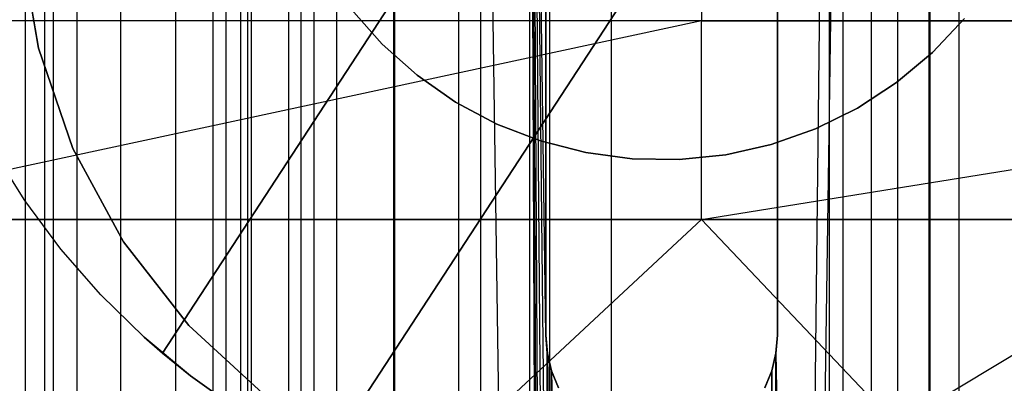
# Model space of a CAD drawing. Extents: x -172 to 172, y -29 to 28.
# Tile 474 of 656: x -4.99 to 2.66, y 13.03 to 15.85. Entities that reach past the tile are written whole.
import ezdxf

# ---------------------------------------------------------------- set-up
doc = ezdxf.new("R2010")
doc.units = 0
doc.header["$LTSCALE"] = 25.4
doc.layers.get('0').update_dxf_attribs({"linetype": 'CONTINUOUS'})

# ---------------------------------------------------------------- blocks, each defined once
blk = doc.blocks.new('RYFLO_AURA_STL')
at = {"color": 0}
for p, q in [((2.6252, 23.2301, -122.1403), (-3.8814, 13.2595, -122.1403)), ((-3.8814, 13.2595, -121.1403), (2.6252, 23.2301, -121.1403)), ((2.6252, 23.2301, -122.1403), (-3.8814, 13.2595, -122.1403)), ((-3.8814, 13.2595, -121.1403), (2.6252, 23.2301, -121.1403)), ((-4.9491, 22.5, -1242.5386), (-4.9491, -22.5, -1242.5386)), ((-4.9491, 22.5, -1242.5386), (-4.9491, -22.5, -1242.5386)), ((-4.9491, 22.5, -1243.9617), (-4.9491, -22.5, -1243.9617)), ((-4.9491, 22.5, -1243.9617), (-4.9491, -22.5, -1243.9617)), ((-4.7975, 22.5, -1241.8414), (-4.7975, -22.5, -1241.8414)), ((-4.7975, 22.5, -1241.8414), (-4.7975, -22.5, -1241.8414)), ((-4.7975, 22.5, -1244.6588), (-4.7975, -22.5, -1244.6588)), ((-4.7975, 22.5, -1244.6588), (-4.7975, -22.5, -1244.6588)), ((-4.5482, 22.5, -1241.1731), (-4.5482, -22.5, -1241.1731)), ((-4.5482, 22.5, -1241.1731), (-4.5482, -22.5, -1241.1731)), ((-4.5482, 22.5, -1245.3271), (-4.5482, -22.5, -1245.3271)), ((-4.5482, 22.5, -1245.3271), (-4.5482, -22.5, -1245.3271)), ((-4.2063, 22.5, -1240.5469), (-4.2063, -22.5, -1240.5469)), ((-4.2063, 22.5, -1240.5469), (-4.2063, -22.5, -1240.5469)), ((-4.2063, 22.5, -1245.9534), (-4.2063, -22.5, -1245.9534)), ((-4.2063, 22.5, -1245.9534), (-4.2063, -22.5, -1245.9534)), ((-3.7787, 22.5, -1239.9758), (-3.7787, -22.5, -1239.9758)), ((-3.7787, 22.5, -1239.9758), (-3.7787, -22.5, -1239.9758)), ((-3.7787, 22.5, -1246.5244), (-3.7787, -22.5, -1246.5244)), ((-3.7787, 22.5, -1246.5244), (-3.7787, -22.5, -1246.5244)), ((-3.4874, -22.5, -1242.9532), (-3.4874, 22.5, -1242.9532)), ((-3.4874, -22.5, -1242.9532), (-3.4874, 22.5, -1242.9532)), ((-3.4874, -22.5, -1243.547), (-3.4874, 22.5, -1243.547)), ((-3.4874, -22.5, -1243.547), (-3.4874, 22.5, -1243.547)), ((-3.3871, -22.5, -1242.3682), (-3.3871, 22.5, -1242.3682)), ((-3.3871, -22.5, -1242.3682), (-3.3871, 22.5, -1242.3682)), ((-3.3871, -22.5, -1244.1321), (-3.3871, 22.5, -1244.1321)), ((-3.3871, -22.5, -1244.1321), (-3.3871, 22.5, -1244.1321)), ((-3.2743, 22.5, -1239.4713), (-3.2743, -22.5, -1239.4713)), ((-3.2743, 22.5, -1239.4713), (-3.2743, -22.5, -1239.4713)), ((-3.2743, 22.5, -1247.0289), (-3.2743, -22.5, -1247.0289)), ((-3.2743, 22.5, -1247.0289), (-3.2743, -22.5, -1247.0289)), ((-3.1893, -22.5, -1241.8085), (-3.1893, 22.5, -1241.8085)), ((-3.1893, -22.5, -1241.8085), (-3.1893, 22.5, -1241.8085)), ((-3.1893, -22.5, -1244.6918), (-3.1893, 22.5, -1244.6918)), ((-3.1893, -22.5, -1244.6918), (-3.1893, 22.5, -1244.6918)), ((-2.8998, -22.5, -1241.2902), (-2.8998, 22.5, -1241.2902)), ((-2.8998, -22.5, -1241.2902), (-2.8998, 22.5, -1241.2902)), ((-2.8998, -22.5, -1245.2101), (-2.8998, 22.5, -1245.2101)), ((-2.8998, -22.5, -1245.2101), (-2.8998, 22.5, -1245.2101)), ((-2.7032, 22.5, -1239.0438), (-2.7032, -22.5, -1239.0438)), ((-2.7032, 22.5, -1239.0438), (-2.7032, -22.5, -1239.0438)), ((-2.7032, 22.5, -1247.4564), (-2.7032, -22.5, -1247.4564)), ((-2.7032, 22.5, -1247.4564), (-2.7032, -22.5, -1247.4564)), ((-2.5268, -22.5, -1240.8284), (-2.5268, 22.5, -1240.8284)), ((-2.5268, -22.5, -1240.8284), (-2.5268, 22.5, -1240.8284)), ((-2.5268, -22.5, -1245.6719), (-2.5268, 22.5, -1245.6719)), ((-2.5268, -22.5, -1245.6719), (-2.5268, 22.5, -1245.6719)), ((-2.0812, -22.5, -1240.4362), (-2.0812, 22.5, -1240.4362)), ((-2.0812, -22.5, -1240.4362), (-2.0812, 22.5, -1240.4362)), ((-2.0812, -22.5, -1246.0641), (-2.0812, 22.5, -1246.0641)), ((-2.0812, -22.5, -1246.0641), (-2.0812, 22.5, -1246.0641)), ((-2.0771, 22.5, -1238.7019), (-2.0771, -22.5, -1238.7019)), ((-2.0771, 22.5, -1238.7019), (-2.0771, -22.5, -1238.7019)), ((-2.0771, 22.5, -1247.7983), (-2.0771, -22.5, -1247.7983)), ((-2.0771, 22.5, -1247.7983), (-2.0771, -22.5, -1247.7983)), ((-1.5757, -22.5, -1240.1249), (-1.5757, 22.5, -1240.1249)), ((-1.5757, -22.5, -1240.1249), (-1.5757, 22.5, -1240.1249)), ((-1.5757, -22.5, -1246.3754), (-1.5757, 22.5, -1246.3754)), ((-1.5757, -22.5, -1246.3754), (-1.5757, 22.5, -1246.3754)), ((-1.4087, 22.5, -1248.0476), (-1.4087, -22.5, -1248.0476)), ((-1.4087, 22.5, -1238.4526), (-0.8889, -13.259, -1238.3297)), ((-1.4087, 22.5, -1238.4526), (-1.4087, -22.5, -1238.4526)), ((-1.4087, 22.5, -1238.4526), (-0.8889, -13.259, -1238.3297)), ((-1.4087, 22.5, -1238.4526), (-1.4087, -22.5, -1238.4526)), ((-1.4087, 22.5, -1248.0476), (-1.4087, -22.5, -1248.0476)), ((-1.0249, -22.5, -1246.5967), (-1.0249, 22.5, -1246.5967)), ((-0.8017, -12.991, -1239.8431), (-1.0249, 22.5, -1239.9036)), ((-1.0249, 22.5, -1239.9036), (-0.7281, -12.871, -1239.8267)), ((-0.8017, -12.991, -1239.8431), (-1.0249, 22.5, -1239.9036)), ((-0.856, -13.1219, -1239.8564), (-1.0249, 22.5, -1239.9036)), ((-0.856, -13.1219, -1239.8564), (-1.0249, 22.5, -1239.9036)), ((-0.8889, -13.259, -1239.8649), (-1.0249, 22.5, -1239.9036)), ((-0.9, 13.4, -1239.8678), (-1.0249, 22.5, -1239.9036)), ((-1.0249, 22.5, -1239.9036), (-0.7281, -12.871, -1239.8267)), ((-1.0249, 22.5, -1239.9036), (-0.6361, -12.7633, -1239.8085)), ((-1.0249, 22.5, -1239.9036), (-0.6361, -12.7633, -1239.8085)), ((-0.9, 13.4, -1239.8678), (-1.0249, 22.5, -1239.9036)), ((-1.0249, -22.5, -1239.9036), (-1.0249, 22.5, -1239.9036)), ((-0.8889, -13.259, -1239.8649), (-1.0249, 22.5, -1239.9036)), ((-1.0249, -22.5, -1239.9036), (-1.0249, 22.5, -1239.9036)), ((-1.0249, -22.5, -1246.5967), (-1.0249, 22.5, -1246.5967)), ((-0.9, 22.5, -1248.1685), (-0.9, 13.4, -1248.1685)), ((-0.9, 13.4, -1238.3318), (-0.9, 22.5, -1238.3318)), ((-0.9, 13.4, -1246.6324), (-0.9, 22.5, -1246.6324)), ((-0.9, 22.5, -1239.8678), (-0.9, 13.4, -1239.8678)), ((-0.9, 22.5, -1248.1685), (-0.9, 13.4, -1248.1685)), ((-0.9, 13.4, -1246.6324), (-0.9, 22.5, -1246.6324)), ((-0.9, 13.4, -1238.3318), (-0.9, 22.5, -1238.3318)), ((-0.9, 22.5, -1239.8678), (-0.9, 13.4, -1239.8678)), ((1.4087, 22.5, -1248.0476), (0.8889, -13.259, -1248.1705)), ((1.4087, 22.5, -1248.0476), (0.8889, -13.259, -1248.1705)), ((0.8889, -13.259, -1246.6354), (1.305, 22.5, -1246.4977)), ((0.8889, -13.259, -1246.6354), (1.305, 22.5, -1246.4977)), ((0.9, 13.4, -1248.1685), (0.9, 22.5, -1248.1685)), ((0.9, 22.5, -1238.3318), (0.9, 13.4, -1238.3318)), ((0.9, 22.5, -1246.6324), (0.9, 13.4, -1246.6324)), ((0.9, 13.4, -1239.8678), (0.9, 22.5, -1239.8678)), ((0.9, 13.4, -1248.1685), (0.9, 22.5, -1248.1685)), ((0.9, 22.5, -1246.6324), (0.9, 13.4, -1246.6324)), ((0.9, 22.5, -1238.3318), (0.9, 13.4, -1238.3318)), ((0.9, 13.4, -1239.8678), (0.9, 22.5, -1239.8678)), ((1.305, -22.5, -1246.4977), (1.305, 22.5, -1246.4977)), ((1.305, -22.5, -1240.0026), (1.305, 22.5, -1240.0026)), ((1.305, -22.5, -1246.4977), (1.305, 22.5, -1246.4977)), ((1.305, -22.5, -1240.0026), (1.305, 22.5, -1240.0026)), ((1.4087, 22.5, -1248.0476), (1.4087, -22.5, -1248.0476)), ((1.4087, 22.5, -1238.4526), (1.4087, -22.5, -1238.4526)), ((1.4087, 22.5, -1248.0476), (1.4087, -22.5, -1248.0476)), ((1.4087, 22.5, -1238.4526), (1.4087, -22.5, -1238.4526)), ((1.8351, -22.5, -1246.2305), (1.8351, 22.5, -1246.2305)), ((1.8351, -22.5, -1246.2305), (1.8351, 22.5, -1246.2305)), ((1.8351, -22.5, -1240.2698), (1.8351, 22.5, -1240.2698)), ((1.8351, -22.5, -1240.2698), (1.8351, 22.5, -1240.2698)), ((2.0771, 22.5, -1247.7983), (2.0771, -22.5, -1247.7983)), ((2.0771, 22.5, -1247.7983), (2.0771, -22.5, -1247.7983)), ((2.0771, 22.5, -1238.7019), (2.0771, -22.5, -1238.7019)), ((2.0771, 22.5, -1238.7019), (2.0771, -22.5, -1238.7019)), ((2.3124, -22.5, -1245.8774), (2.3124, 22.5, -1245.8774)), ((2.3124, -22.5, -1245.8774), (2.3124, 22.5, -1245.8774)), ((2.3124, -22.5, -1240.6228), (2.3124, 22.5, -1240.6228)), ((2.3124, -22.5, -1240.6228), (2.3124, 22.5, -1240.6228)), ((-2.6252, 12.4398, -122.1403), (3.8814, 22.4104, -122.1403)), ((3.8814, 22.4104, -121.1403), (-2.6252, 12.4398, -121.1403)), ((-2.6252, 12.4398, -122.1403), (3.8814, 22.4104, -122.1403)), ((3.8814, 22.4104, -121.1403), (-2.6252, 12.4398, -121.1403)), ((-4.9827, 16.4483, -120), (-4.8463, 15.6338, -120)), ((-4.8463, 15.6338, -119), (-4.9827, 16.4483, -119)), ((-4.8463, 15.6338, -119), (-4.9827, 16.4483, -119)), ((-4.9827, 16.4483, -120), (-4.8463, 15.6338, -120)), ((-2.4144, 15.9355, -129.6627), (-2.1728, 15.6633, -129.6627)), ((-2.1728, 15.6633, -111.5627), (-2.4144, 15.9355, -111.5627)), ((-2.4144, 15.9355, -129.6627), (-2.1728, 15.6633, -129.6627)), ((-2.1728, 15.6633, -111.5627), (-2.4144, 15.9355, -111.5627)), ((2.1063, 15.5988, -129.6627), (2.356, 15.8636, -129.6627)), ((2.356, 15.8636, -111.5627), (2.1063, 15.5988, -111.5627)), ((2.1063, 15.5988, -129.6627), (2.356, 15.8636, -129.6627)), ((2.356, 15.8636, -111.5627), (2.1063, 15.5988, -111.5627)), ((-4.8463, 15.6338, -120), (-4.5778, 14.8529, -120)), ((-4.5778, 14.8529, -119), (-4.8463, 15.6338, -119)), ((-4.8463, 15.6338, -119), (-4.8463, 15.6338, -120)), ((-4.8463, 15.6338, -119), (-4.8463, 15.6338, -120)), ((-4.5778, 14.8529, -119), (-4.8463, 15.6338, -119)), ((-4.8463, 15.6338, -120), (-4.5778, 14.8529, -120)), ((-2.1728, 15.6633, -129.6627), (-2.1728, 15.6633, -111.5627)), ((-2.1728, 15.6633, -129.6627), (-1.9007, 15.4215, -129.6627)), ((-1.9007, 15.4215, -111.5627), (-2.1728, 15.6633, -111.5627)), ((-2.1728, 15.6633, -129.6627), (-2.1728, 15.6633, -111.5627)), ((-2.1728, 15.6633, -129.6627), (-1.9007, 15.4215, -129.6627)), ((-1.9007, 15.4215, -111.5627), (-2.1728, 15.6633, -111.5627)), ((1.8271, 15.3653, -129.6627), (2.1063, 15.5988, -129.6627)), ((2.1063, 15.5988, -111.5627), (1.8271, 15.3653, -111.5627)), ((1.8271, 15.3653, -129.6627), (2.1063, 15.5988, -129.6627)), ((2.1063, 15.5988, -111.5627), (1.8271, 15.3653, -111.5627)), ((2.1063, 15.5988, -129.6627), (2.1063, 15.5988, -111.5627)), ((2.1063, 15.5988, -129.6627), (2.1063, 15.5988, -111.5627)), ((-1.9007, 15.4215, -129.6627), (-1.9007, 15.4215, -111.5627)), ((-1.9007, 15.4215, -129.6627), (-1.6019, 15.2137, -129.6627)), ((-1.6019, 15.2137, -111.5627), (-1.9007, 15.4215, -111.5627)), ((-1.9007, 15.4215, -129.6627), (-1.9007, 15.4215, -111.5627)), ((-1.9007, 15.4215, -129.6627), (-1.6019, 15.2137, -129.6627)), ((-1.6019, 15.2137, -111.5627), (-1.9007, 15.4215, -111.5627)), ((1.5222, 15.1666, -129.6627), (1.8271, 15.3653, -129.6627)), ((1.8271, 15.3653, -111.5627), (1.5222, 15.1666, -111.5627)), ((1.5222, 15.1666, -129.6627), (1.8271, 15.3653, -129.6627)), ((1.8271, 15.3653, -111.5627), (1.5222, 15.1666, -111.5627)), ((1.8271, 15.3653, -129.6627), (1.8271, 15.3653, -111.5627)), ((1.8271, 15.3653, -129.6627), (1.8271, 15.3653, -111.5627)), ((-1.6019, 15.2137, -129.6627), (-1.6019, 15.2137, -111.5627)), ((-1.6019, 15.2137, -129.6627), (-1.2806, 15.0426, -129.6627)), ((-1.2806, 15.0426, -111.5627), (-1.6019, 15.2137, -111.5627)), ((-1.6019, 15.2137, -129.6627), (-1.6019, 15.2137, -111.5627)), ((-1.6019, 15.2137, -129.6627), (-1.2806, 15.0426, -129.6627)), ((-1.2806, 15.0426, -111.5627), (-1.6019, 15.2137, -111.5627)), ((1.1959, 15.0053, -129.6627), (1.5222, 15.1666, -129.6627)), ((1.5222, 15.1666, -111.5627), (1.1959, 15.0053, -111.5627)), ((1.1959, 15.0053, -129.6627), (1.5222, 15.1666, -129.6627)), ((1.5222, 15.1666, -111.5627), (1.1959, 15.0053, -111.5627)), ((1.5222, 15.1666, -129.6627), (1.5222, 15.1666, -111.5627)), ((1.5222, 15.1666, -129.6627), (1.5222, 15.1666, -111.5627)), ((-1.2806, 15.0426, -129.6627), (-1.2806, 15.0426, -111.5627)), ((-1.2806, 15.0426, -129.6627), (-0.9414, 14.9107, -129.6627)), ((-0.9414, 14.9107, -111.5627), (-1.2806, 15.0426, -111.5627)), ((-1.2806, 15.0426, -129.6627), (-1.2806, 15.0426, -111.5627)), ((-1.2806, 15.0426, -129.6627), (-0.9414, 14.9107, -129.6627)), ((-0.9414, 14.9107, -111.5627), (-1.2806, 15.0426, -111.5627)), ((0.8528, 14.8837, -129.6627), (1.1959, 15.0053, -129.6627)), ((1.1959, 15.0053, -111.5627), (0.8528, 14.8837, -111.5627)), ((0.8528, 14.8837, -129.6627), (1.1959, 15.0053, -129.6627)), ((1.1959, 15.0053, -111.5627), (0.8528, 14.8837, -111.5627)), ((1.1959, 15.0053, -129.6627), (1.1959, 15.0053, -111.5627)), ((1.1959, 15.0053, -129.6627), (1.1959, 15.0053, -111.5627)), ((-4.5778, 14.8529, -120), (-4.1844, 14.1268, -120)), ((-4.1844, 14.1268, -119), (-4.5778, 14.8529, -119)), ((-4.5778, 14.8529, -119), (-4.5778, 14.8529, -120)), ((-4.5778, 14.8529, -119), (-4.5778, 14.8529, -120)), ((-4.1844, 14.1268, -119), (-4.5778, 14.8529, -119)), ((-4.5778, 14.8529, -120), (-4.1844, 14.1268, -120)), ((-0.9414, 14.9107, -129.6627), (-0.9414, 14.9107, -111.5627)), ((-0.9414, 14.9107, -129.6627), (-0.5889, 14.8199, -129.6627)), ((-0.5889, 14.8199, -111.5627), (-0.9414, 14.9107, -111.5627)), ((-0.9414, 14.9107, -129.6627), (-0.9414, 14.9107, -111.5627)), ((-0.9414, 14.9107, -129.6627), (-0.5889, 14.8199, -129.6627)), ((-0.5889, 14.8199, -111.5627), (-0.9414, 14.9107, -111.5627)), ((0.4978, 14.8035, -129.6627), (0.8528, 14.8837, -129.6627)), ((0.8528, 14.8837, -111.5627), (0.4978, 14.8035, -111.5627)), ((0.4978, 14.8035, -129.6627), (0.8528, 14.8837, -129.6627)), ((0.8528, 14.8837, -111.5627), (0.4978, 14.8035, -111.5627)), ((0.8528, 14.8837, -129.6627), (0.8528, 14.8837, -111.5627)), ((0.8528, 14.8837, -129.6627), (0.8528, 14.8837, -111.5627)), ((-4.9523, 14.4476, -122.1403), (-5.2028, 14.8466, -122.1403)), ((-4.9523, 14.4476, -120.1403), (-5.2028, 14.8466, -120.1403)), ((-4.9523, 14.4476, -122.1403), (-5.2028, 14.8466, -122.1403)), ((-4.9523, 14.4476, -120.1403), (-5.2028, 14.8466, -120.1403)), ((-0.5889, 14.8199, -129.6627), (-0.5889, 14.8199, -111.5627)), ((-0.5889, 14.8199, -129.6627), (-0.2282, 14.7714, -129.6627)), ((-0.2282, 14.7714, -111.5627), (-0.5889, 14.8199, -111.5627)), ((-0.5889, 14.8199, -129.6627), (-0.5889, 14.8199, -111.5627)), ((-0.5889, 14.8199, -129.6627), (-0.2282, 14.7714, -129.6627)), ((-0.2282, 14.7714, -111.5627), (-0.5889, 14.8199, -111.5627)), ((0.1357, 14.7659, -129.6627), (0.4978, 14.8035, -129.6627)), ((0.4978, 14.8035, -111.5627), (0.1357, 14.7659, -111.5627)), ((0.1357, 14.7659, -129.6627), (0.4978, 14.8035, -129.6627)), ((0.4978, 14.8035, -111.5627), (0.1357, 14.7659, -111.5627)), ((0.4978, 14.8035, -129.6627), (0.4978, 14.8035, -111.5627)), ((0.4978, 14.8035, -129.6627), (0.4978, 14.8035, -111.5627)), ((-0.2282, 14.7714, -129.6627), (-0.2282, 14.7714, -111.5627)), ((-0.2282, 14.7714, -129.6627), (0.1357, 14.7659, -129.6627)), ((0.1357, 14.7659, -111.5627), (-0.2282, 14.7714, -111.5627)), ((-0.2282, 14.7714, -129.6627), (-0.2282, 14.7714, -111.5627)), ((-0.2282, 14.7714, -129.6627), (0.1357, 14.7659, -129.6627)), ((0.1357, 14.7659, -111.5627), (-0.2282, 14.7714, -111.5627)), ((0.1357, 14.7659, -129.6627), (0.1357, 14.7659, -111.5627)), ((0.1357, 14.7659, -129.6627), (0.1357, 14.7659, -111.5627)), ((-4.6713, 14.0694, -122.1403), (-4.9523, 14.4476, -122.1403)), ((-4.6713, 14.0694, -120.1403), (-4.9523, 14.4476, -120.1403)), ((-4.9523, 14.4476, -120.1403), (-4.9523, 14.4476, -122.1403)), ((-4.6713, 14.0694, -122.1403), (-4.9523, 14.4476, -122.1403)), ((-4.9523, 14.4476, -120.1403), (-4.9523, 14.4476, -122.1403)), ((-4.6713, 14.0694, -120.1403), (-4.9523, 14.4476, -120.1403)), ((-4.1844, 14.1268, -120), (-3.6768, 13.4755, -120)), ((-3.6768, 13.4755, -119), (-4.1844, 14.1268, -119)), ((-4.1844, 14.1268, -119), (-4.1844, 14.1268, -120)), ((-4.1844, 14.1268, -119), (-4.1844, 14.1268, -120)), ((-3.6768, 13.4755, -119), (-4.1844, 14.1268, -119)), ((-4.1844, 14.1268, -120), (-3.6768, 13.4755, -120)), ((-4.3615, 13.7146, -122.1403), (-4.6713, 14.0694, -122.1403)), ((-4.3615, 13.7146, -120.1403), (-4.6713, 14.0694, -120.1403)), ((-4.6713, 14.0694, -120.1403), (-4.6713, 14.0694, -122.1403)), ((-4.3615, 13.7146, -122.1403), (-4.6713, 14.0694, -122.1403)), ((-4.6713, 14.0694, -120.1403), (-4.6713, 14.0694, -122.1403)), ((-4.3615, 13.7146, -120.1403), (-4.6713, 14.0694, -120.1403)), ((-4.0247, 13.3851, -122.1403), (-4.3615, 13.7146, -122.1403)), ((-4.0247, 13.3851, -120.1403), (-4.3615, 13.7146, -120.1403)), ((-4.3615, 13.7146, -120.1403), (-4.3615, 13.7146, -122.1403)), ((-4.0247, 13.3851, -122.1403), (-4.3615, 13.7146, -122.1403)), ((-4.3615, 13.7146, -120.1403), (-4.3615, 13.7146, -122.1403)), ((-4.0247, 13.3851, -120.1403), (-4.3615, 13.7146, -120.1403)), ((-3.6768, 13.4755, -120), (-3.069, 12.9165, -120)), ((-3.069, 12.9165, -119), (-3.6768, 13.4755, -119)), ((-3.6768, 13.4755, -119), (-3.6768, 13.4755, -120)), ((-3.6768, 13.4755, -119), (-3.6768, 13.4755, -120)), ((-3.069, 12.9165, -119), (-3.6768, 13.4755, -119)), ((-3.6768, 13.4755, -120), (-3.069, 12.9165, -120)), ((-0.9, 13.4, -1248.1685), (-0.8889, 13.259, -1248.1705)), ((-0.9, 13.4, -1238.3318), (-0.8888, 13.2584, -1238.3297)), ((-0.8889, 13.259, -1246.6354), (-0.9, 13.4, -1246.6324)), ((-0.9, 13.4, -1239.8678), (-0.8888, 13.2584, -1239.8649)), ((-0.9, 13.4, -1248.1685), (-0.9, 13.4, -1246.6324)), ((-0.8889, 13.259, -1246.6354), (-0.9, 13.4, -1246.6324)), ((-0.9, 13.4, -1248.1685), (-0.8889, 13.259, -1248.1705)), ((-0.9, 13.4, -1248.1685), (-0.9, 13.4, -1246.6324)), ((-0.9, 13.4, -1238.3318), (-0.9, 13.4, -1239.8678)), ((-0.9, 13.4, -1238.3318), (-0.9, 13.4, -1239.8678)), ((-0.9, 13.4, -1238.3318), (-0.8888, 13.2584, -1238.3297)), ((-0.9, 13.4, -1239.8678), (-0.8888, 13.2584, -1239.8649)), ((0.9, 13.4, -1248.1685), (0.8888, 13.2584, -1248.1705)), ((0.8888, 13.2584, -1246.6354), (0.9, 13.4, -1246.6324)), ((0.9, 13.4, -1248.1685), (0.8888, 13.2584, -1248.1705)), ((0.8888, 13.2584, -1246.6354), (0.9, 13.4, -1246.6324)), ((0.9, 13.4, -1238.3318), (0.8889, 13.259, -1238.3297)), ((0.8889, 13.259, -1239.8649), (0.9, 13.4, -1239.8678)), ((0.8889, 13.259, -1239.8649), (0.9, 13.4, -1239.8678)), ((0.9, 13.4, -1238.3318), (0.8889, 13.259, -1238.3297)), ((0.9, 13.4, -1246.6324), (0.9, 13.4, -1248.1685)), ((0.9, 13.4, -1246.6324), (0.9, 13.4, -1248.1685)), ((0.9, 13.4, -1239.8678), (0.9, 13.4, -1238.3318)), ((0.9, 13.4, -1239.8678), (0.9, 13.4, -1238.3318)), ((-3.8814, 13.2595, -122.1403), (-4.0247, 13.3851, -122.1403)), ((-4.0247, 13.3851, -120.1403), (-3.8814, 13.2595, -121.1403)), ((-4.0247, 13.3851, -120.1403), (-4.0247, 13.3851, -122.1403)), ((-3.8814, 13.2595, -122.1403), (-4.0247, 13.3851, -122.1403)), ((-3.6632, 13.083, -120.1403), (-4.0247, 13.3851, -120.1403)), ((-4.0247, 13.3851, -120.1403), (-3.8814, 13.2595, -121.1403)), ((-4.0247, 13.3851, -120.1403), (-4.0247, 13.3851, -122.1403)), ((-3.6632, 13.083, -120.1403), (-4.0247, 13.3851, -120.1403)), ((-3.8814, 13.2595, -122.1403), (-3.8814, 13.2595, -121.1403)), ((-3.6632, 13.083, -120.1403), (-3.8814, 13.2595, -121.1403)), ((-3.8814, 13.2595, -121.1403), (-3.6632, 13.083, -121.1403)), ((-3.6632, 13.083, -120.1403), (-3.8814, 13.2595, -121.1403)), ((-3.8814, 13.2595, -121.1403), (-3.6632, 13.083, -121.1403)), ((-3.8814, 13.2595, -122.1403), (-3.8814, 13.2595, -121.1403)), ((-0.8889, 13.259, -1248.1705), (-1.4087, -22.5, -1248.0476)), ((-0.8889, 13.259, -1248.1705), (-1.4087, -22.5, -1248.0476)), ((-1.0249, -22.5, -1246.5967), (-0.8889, 13.259, -1246.6354)), ((-1.0249, -22.5, -1246.5967), (-0.8889, 13.259, -1246.6354)), ((-0.856, -13.1219, -1248.1763), (-0.8889, 13.259, -1248.1705)), ((-0.8889, 13.259, -1248.1705), (-0.8018, -12.9912, -1248.1854)), ((-0.8889, 13.259, -1248.1705), (-0.8018, -12.9912, -1248.1854)), ((-0.8889, 13.259, -1248.1705), (-0.7281, -12.871, -1248.1968)), ((-0.8889, 13.259, -1248.1705), (-0.7281, -12.871, -1248.1968)), ((-0.8889, 13.259, -1248.1705), (-0.856, 13.1219, -1248.1763)), ((-0.8888, -13.2584, -1248.1705), (-0.8889, 13.259, -1248.1705)), ((-0.856, -13.1219, -1248.1763), (-0.8889, 13.259, -1248.1705)), ((-0.8888, -13.2584, -1248.1705), (-0.8889, 13.259, -1248.1705)), ((-0.856, 13.1219, -1246.6438), (-0.8889, 13.259, -1246.6354)), ((-0.8889, 13.259, -1246.6354), (-0.8889, 13.259, -1248.1705)), ((-0.8889, 13.259, -1246.6354), (-0.8889, 13.259, -1248.1705)), ((-0.856, 13.1219, -1246.6438), (-0.8889, 13.259, -1246.6354)), ((-0.8889, 13.259, -1248.1705), (-0.856, 13.1219, -1248.1763)), ((-0.8888, 13.2584, -1238.3297), (-0.8889, -13.259, -1238.3297)), ((-0.8888, 13.2584, -1238.3297), (-0.8889, -13.259, -1238.3297)), ((-0.856, 13.1219, -1238.324), (-0.8888, 13.2584, -1238.3297)), ((-0.8888, 13.2584, -1239.8649), (-0.6361, -12.7633, -1239.8085)), ((-0.8888, 13.2584, -1239.8649), (-0.6361, -12.7633, -1239.8085)), ((-0.8888, 13.2584, -1239.8649), (-0.529, -12.6719, -1239.7903)), ((-0.8888, 13.2584, -1239.8649), (-0.529, -12.6719, -1239.7903)), ((-0.8888, 13.2584, -1239.8649), (-0.4446, -12.6175, -1239.7784)), ((-0.8888, 13.2584, -1239.8649), (-0.4446, -12.6175, -1239.7784)), ((-0.8888, 13.2584, -1239.8649), (-0.856, 13.1219, -1239.8564)), ((-0.8888, 13.2584, -1238.3297), (-0.8888, 13.2584, -1239.8649)), ((-0.8888, 13.2584, -1238.3297), (-0.8888, 13.2584, -1239.8649)), ((-0.856, 13.1219, -1238.324), (-0.8888, 13.2584, -1238.3297)), ((-0.8888, 13.2584, -1239.8649), (-0.856, 13.1219, -1239.8564)), ((0.8889, 13.259, -1238.3297), (0.7281, -12.871, -1238.3035)), ((0.8889, 13.259, -1238.3297), (0.7281, -12.871, -1238.3035)), ((0.8889, 13.259, -1238.3297), (0.8018, -12.9912, -1238.3148)), ((0.8889, 13.259, -1238.3297), (0.8018, -12.9912, -1238.3148)), ((0.8888, 13.2584, -1246.6354), (0.8053, -12.9981, -1246.6562)), ((0.8888, 13.2584, -1246.6354), (0.8053, -12.9981, -1246.6562)), ((0.856, -13.1219, -1238.324), (0.8889, 13.259, -1238.3297)), ((0.8889, 13.259, -1238.3297), (0.856, 13.1219, -1238.324)), ((0.856, -13.1219, -1238.324), (0.8889, 13.259, -1238.3297)), ((0.856, 13.1219, -1239.8564), (0.8889, 13.259, -1239.8649)), ((0.856, 13.1219, -1239.8564), (0.8889, 13.259, -1239.8649)), ((0.8889, 13.259, -1238.3297), (0.856, 13.1219, -1238.324)), ((0.856, 13.1219, -1248.1763), (0.8888, 13.2584, -1248.1705)), ((0.8888, 13.2584, -1246.6354), (0.856, -13.1219, -1246.6438)), ((0.8888, 13.2584, -1246.6354), (0.856, -13.1219, -1246.6438)), ((0.8888, 13.2584, -1246.6354), (0.856, 13.1219, -1246.6438)), ((0.856, 13.1219, -1248.1763), (0.8888, 13.2584, -1248.1705)), ((0.8888, 13.2584, -1246.6354), (0.856, 13.1219, -1246.6438)), ((0.8888, -13.2584, -1238.3297), (0.8889, 13.259, -1238.3297)), ((0.8888, -13.2584, -1238.3297), (0.8889, 13.259, -1238.3297)), ((0.8889, 13.259, -1239.8649), (0.8888, -13.2584, -1239.8649)), ((0.8889, 13.259, -1239.8649), (0.8888, -13.2584, -1239.8649)), ((0.8888, 13.2584, -1248.1705), (0.8889, -13.259, -1248.1705)), ((0.8888, 13.2584, -1248.1705), (0.8889, -13.259, -1248.1705)), ((0.8889, -13.259, -1246.6354), (0.8888, 13.2584, -1246.6354)), ((0.8889, -13.259, -1246.6354), (0.8888, 13.2584, -1246.6354)), ((0.8888, 13.2584, -1248.1705), (0.8888, 13.2584, -1246.6354)), ((0.8888, 13.2584, -1248.1705), (0.8888, 13.2584, -1246.6354)), ((0.8889, 13.259, -1238.3297), (1.4087, -22.5, -1238.4526)), ((0.8889, 13.259, -1238.3297), (1.4087, -22.5, -1238.4526)), ((1.305, -22.5, -1240.0026), (0.8889, 13.259, -1239.8649)), ((1.305, -22.5, -1240.0026), (0.8889, 13.259, -1239.8649)), ((0.8889, 13.259, -1239.8649), (0.8889, 13.259, -1238.3297)), ((0.8889, 13.259, -1239.8649), (0.8889, 13.259, -1238.3297)), ((-1.0249, -22.5, -1246.5967), (-0.856, 13.1219, -1246.6438)), ((-1.0249, -22.5, -1246.5967), (-0.856, 13.1219, -1246.6438)), ((-0.856, 13.1219, -1238.324), (-0.8889, -13.259, -1238.3297)), ((-0.856, 13.1219, -1238.324), (-0.8889, -13.259, -1238.3297)), ((-0.856, 13.1219, -1248.1763), (-0.7281, -12.871, -1248.1968)), ((-0.856, 13.1219, -1248.1763), (-0.7281, -12.871, -1248.1968)), ((-0.856, 13.1219, -1248.1763), (-0.7129, -12.8507, -1248.199)), ((-0.856, 13.1219, -1248.1763), (-0.7129, -12.8507, -1248.199)), ((-0.856, 13.1219, -1248.1763), (-0.8017, 12.9911, -1248.1854)), ((-0.8018, 12.9912, -1238.3148), (-0.856, 13.1219, -1238.324)), ((-0.8017, 12.991, -1246.6571), (-0.856, 13.1219, -1246.6438)), ((-0.856, 13.1219, -1239.8564), (-0.4446, -12.6175, -1239.7784)), ((-0.856, 13.1219, -1239.8564), (-0.4446, -12.6175, -1239.7784)), ((-0.856, 13.1219, -1239.8564), (-0.8019, 12.9914, -1239.8433)), ((-0.856, 13.1219, -1248.1763), (-0.856, 13.1219, -1246.6438)), ((-0.856, 13.1219, -1248.1763), (-0.8017, 12.9911, -1248.1854)), ((-0.856, 13.1219, -1248.1763), (-0.856, 13.1219, -1246.6438)), ((-0.8017, 12.991, -1246.6571), (-0.856, 13.1219, -1246.6438)), ((-0.856, 13.1219, -1238.324), (-0.856, 13.1219, -1239.8564)), ((-0.856, 13.1219, -1238.324), (-0.856, 13.1219, -1239.8564)), ((-0.8018, 12.9912, -1238.3148), (-0.856, 13.1219, -1238.324)), ((-0.856, 13.1219, -1239.8564), (-0.8019, 12.9914, -1239.8433)), ((0.856, 13.1219, -1238.324), (0.7129, -12.8507, -1238.3013)), ((0.856, 13.1219, -1238.324), (0.7129, -12.8507, -1238.3013)), ((0.856, 13.1219, -1238.324), (0.7281, -12.871, -1238.3035)), ((0.856, 13.1219, -1238.324), (0.7281, -12.871, -1238.3035)), ((0.856, 13.1219, -1246.6438), (0.7281, -12.871, -1246.6736)), ((0.856, 13.1219, -1246.6438), (0.7281, -12.871, -1246.6736)), ((0.856, 13.1219, -1238.324), (0.8017, 12.9911, -1238.3148)), ((0.856, 13.1219, -1238.324), (0.8017, 12.9911, -1238.3148)), ((0.8018, 12.9912, -1248.1854), (0.856, 13.1219, -1248.1763)), ((0.8018, 12.9912, -1248.1854), (0.856, 13.1219, -1248.1763)), ((0.856, 13.1219, -1246.6438), (0.8053, -12.9981, -1246.6562)), ((0.856, 13.1219, -1246.6438), (0.8053, -12.9981, -1246.6562)), ((0.8053, 12.9981, -1239.844), (0.856, 13.1219, -1239.8564)), ((0.8053, 12.9981, -1239.844), (0.856, 13.1219, -1239.8564)), ((0.8053, 12.9981, -1239.844), (0.856, 13.1219, -1238.324)), ((0.8053, 12.9981, -1239.844), (0.856, 13.1219, -1238.324)), ((0.856, 13.1219, -1246.6438), (0.8055, 12.9986, -1246.6561)), ((0.856, 13.1219, -1248.1763), (0.8055, 12.9986, -1246.6561)), ((0.856, 13.1219, -1246.6438), (0.8055, 12.9986, -1246.6561)), ((0.856, 13.1219, -1248.1763), (0.8055, 12.9986, -1246.6561)), ((0.856, 13.1219, -1248.1763), (0.8889, -13.259, -1248.1705)), ((0.856, 13.1219, -1248.1763), (0.8889, -13.259, -1248.1705)), ((0.8888, -13.2584, -1239.8649), (0.856, 13.1219, -1239.8564)), ((0.8888, -13.2584, -1239.8649), (0.856, 13.1219, -1239.8564)), ((0.856, 13.1219, -1248.1763), (0.856, 13.1219, -1246.6438)), ((0.856, 13.1219, -1248.1763), (0.856, 13.1219, -1246.6438)), ((0.856, 13.1219, -1239.8564), (0.856, 13.1219, -1238.324)), ((0.856, 13.1219, -1239.8564), (0.856, 13.1219, -1238.324)), ((-3.2791, 12.8102, -120.1403), (-3.6632, 13.083, -120.1403)), ((-3.6632, 13.083, -120.1403), (-3.6632, 13.083, -121.1403)), ((-3.6632, 13.083, -121.1403), (-3.2791, 12.8102, -121.1403)), ((-3.6632, 13.083, -120.1403), (-3.6632, 13.083, -121.1403)), ((-3.2791, 12.8102, -120.1403), (-3.6632, 13.083, -120.1403)), ((-3.6632, 13.083, -121.1403), (-3.2791, 12.8102, -121.1403))]:
    blk.add_line(p, q, dxfattribs=at)

msp = doc.modelspace()

# ---------------------------------------------------------------- linework, layer by layer
at = {"color": 0}
for p, q in [((-4.7292, 7.5997, -1246.9832), (-4.7292, 19.2997, -1246.9832)), ((-4.7292, 7.5997, -1246.9832), (-4.7292, 19.2997, -1246.9832)), ((-3.2183, 7.5997, -1238.1566), (-3.2183, 19.2997, -1238.1566)), ((-3.2183, 7.5997, -1238.1566), (-3.2183, 19.2997, -1238.1566)), ((-2.8019, 7.5997, -1248.584), (-2.8019, 19.2997, -1248.584)), ((-2.8019, 7.5997, -1248.584), (-2.8019, 19.2997, -1248.584)), ((-0.8684, 7.5997, -1237.2881), (-0.8684, 19.2997, -1237.2881)), ((-0.8684, 7.5997, -1237.2881), (-0.8684, 19.2997, -1237.2881)), ((-0.3902, 7.5997, -1249.2625), (-0.3902, 19.2997, -1249.2625)), ((-0.3902, 7.5997, -1249.2625), (-0.3902, 19.2997, -1249.2625)), ((1.6317, 7.5997, -1237.4503), (1.6317, 19.2997, -1237.4503)), ((1.6317, 7.5997, -1237.4503), (1.6317, 19.2997, -1237.4503)), ((2.089, 7.5997, -1248.9014), (2.089, 19.2997, -1248.9014)), ((2.089, 7.5997, -1248.9014), (2.089, 19.2997, -1248.9014)), ((0.3077, 17.2386, -1071.7053), (0.309, 15.8448, -1070.9951)), ((0.3077, 17.2386, -1071.7053), (0.309, 15.8448, -1070.9951)), ((0.309, 15.8448, -1070.9951), (-9.2645, 15.8448, -1071.2441)), ((0.309, 15.8448, -1070.9951), (-9.2645, 15.8448, -1071.2441)), ((0.309, 15.8448, -1070.9951), (-6.8824, 14.2997, -1070.8875)), ((0.309, 15.8448, -1070.9951), (-6.8824, 14.2997, -1070.8875)), ((4.4795, 15.8448, -1415.4471), (-5.0972, 15.8448, -1415.4299)), ((4.4795, 15.8448, -1415.4471), (-5.0972, 15.8448, -1415.4299)), ((0.3094, 14.2997, -1070.7504), (0.309, 15.8448, -1070.9951)), ((0.309, 15.8448, -1070.9951), (9.8816, 15.8448, -1071.2784)), ((0.3094, 14.2997, -1070.7504), (0.309, 15.8448, -1070.9951)), ((0.309, 15.8448, -1070.9951), (9.8816, 15.8448, -1071.2784)), ((0.3094, 14.2997, -1070.7504), (9.8816, 15.8448, -1071.2784)), ((0.3094, 14.2997, -1070.7504), (9.8816, 15.8448, -1071.2784)), ((0.3094, 14.2997, -1070.7504), (-6.8824, 7.5997, -1070.8875)), ((0.3094, 14.2997, -1070.7504), (-6.8824, 7.5997, -1070.8875)), ((0.3094, 14.2997, -1070.7504), (-6.8824, 14.2997, -1070.8875)), ((0.3094, 14.2997, -1070.7504), (-6.8824, 14.2997, -1070.8875)), ((4.4858, 14.2997, -1415.6918), (-6.6622, 7.5997, -1415.6215)), ((4.4858, 14.2997, -1415.6918), (-6.6622, 7.5997, -1415.6215)), ((-5.1045, 14.2997, -1415.6746), (4.4858, 14.2997, -1415.6918)), ((-5.1045, 14.2997, -1415.6746), (4.4858, 14.2997, -1415.6918)), ((6.6622, 7.5997, -1070.8788), (0.3094, 14.2997, -1070.7504)), ((6.6622, 14.2997, -1070.8788), (0.3094, 14.2997, -1070.7504)), ((6.6622, 7.5997, -1070.8788), (0.3094, 14.2997, -1070.7504)), ((6.6622, 14.2997, -1070.8788), (0.3094, 14.2997, -1070.7504))]:
    msp.add_line(p, q, dxfattribs=at)

# ---------------------------------------------------------------- block references
msp.add_blockref('RYFLO_AURA_STL', (0, 0), dxfattribs=at)

doc.saveas('drawing.dxf')
